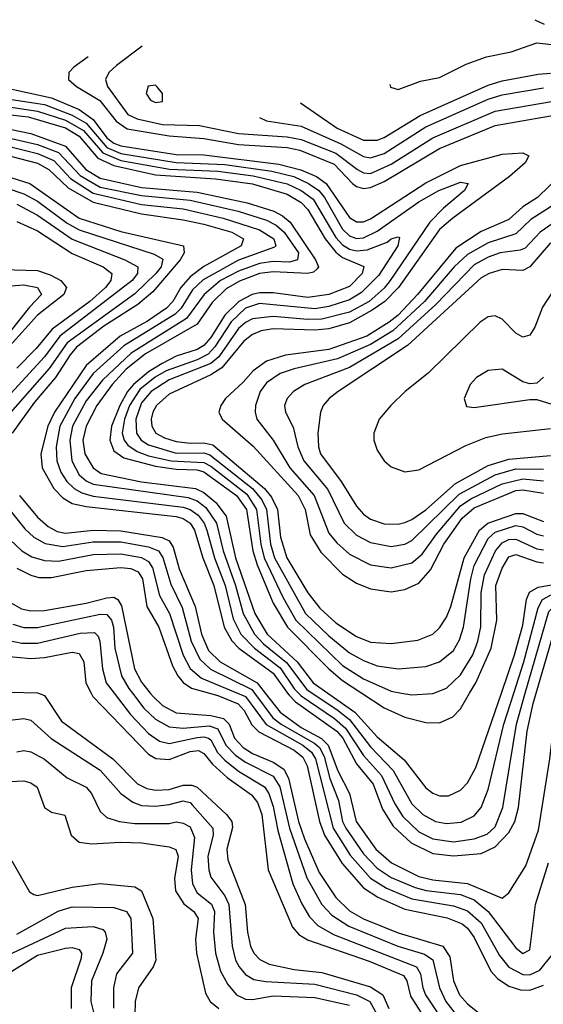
# Model space of a CAD drawing. Header units: inches. Extents: x 1173000 to 1307049, y 522583 to 678455.
# Tile 542 of 617: x 1206098 to 1207609, y 669102 to 671942. Entities that reach past the tile are written whole.
import ezdxf

# ---------------------------------------------------------------- set-up
doc = ezdxf.new("R2010")
doc.units = ezdxf.units.IN
doc.header["$MEASUREMENT"] = 0
doc.layers.add('B2606', color=7, linetype='Continuous')
doc.layers.add('B2607', color=7, linetype='Continuous')

msp = doc.modelspace()

# ---------------------------------------------------------------- linework, layer by layer
at = {"layer": 'B2606', "color": 5}
for points, elevation in [([(1206152.3, 670000), (1206170, 669993.4), (1206219.1, 669919.1), (1206367.3, 669810), (1206437.9, 669737.9), (1206465.1, 669725.1), (1206490, 669720.3), (1206530, 669721.9), (1206570, 669734.8), (1206594.7, 669734.7), (1206610, 669729), (1206694.5, 669650), (1206710.6, 669630), (1206711.9, 669611.9), (1206696.2, 669550), (1206699, 669519), (1206748.8, 669390), (1206755.2, 669310), (1206764.1, 669270), (1206773.7, 669250), (1206791.3, 669231.3), (1206818.5, 669218.5), (1206890, 669203), (1206970, 669194.3), (1207110, 669152.8), (1207146.5, 669130), (1207163, 669090)], 2080), ([(1206304.3, 670000), (1206309.4, 669990), (1206470, 669824.2), (1206491.5, 669811.5), (1206530, 669808.1), (1206590, 669831.6), (1206614.3, 669834.3), (1206630, 669826), (1206654.6, 669794.6), (1206696.6, 669756.6), (1206766.7, 669706.7), (1206784.3, 669684.3), (1206797, 669650), (1206815.2, 669490), (1206885.2, 669325.2), (1206903.9, 669303.9), (1206928.5, 669288.5), (1207106.6, 669226.6), (1207205.5, 669185.5), (1207215.1, 669170), (1207226.2, 669126.2), (1207287.6, 669030)], 2120), ([(1206370.9, 670000), (1206418.2, 669938.2), (1206470, 669883.3), (1206501.7, 669861.7), (1206530, 669854.4), (1206610, 669872.3), (1206630, 669874.3), (1206642.8, 669870), (1206650, 669864.8), (1206668.8, 669828.8), (1206690, 669806.6), (1206730, 669774.7), (1206804.4, 669730), (1206817.3, 669710), (1206830, 669672.7), (1206843.4, 669603.4), (1206886.2, 669450), (1206912, 669392), (1206934.8, 669354.8), (1206958.7, 669330), (1207003.9, 669303.9), (1207243.3, 669210), (1207255.2, 669190), (1207261.6, 669150), (1207269.6, 669130), (1207335.4, 669030)], 2140), ([(1206423.4, 670000), (1206456.9, 669956.9), (1206490, 669924.4), (1206530, 669902.8), (1206570, 669899), (1206645.3, 669905.3), (1206670, 669896.9), (1206693, 669850), (1206721.1, 669821.1), (1206750, 669800.9), (1206830, 669760.8), (1206849.2, 669729.2), (1206877, 669610), (1206926.8, 669466.8), (1206970.1, 669390), (1206999, 669359), (1207047.5, 669327.5), (1207189.1, 669270), (1207266.5, 669246.5), (1207290, 669230.4), (1207309.6, 669150), (1207328.2, 669110), (1207410, 669005.2)], 2160), ([(1206475.2, 670000), (1206483.1, 669990), (1206510, 669964.3), (1206550, 669943.5), (1206650, 669935), (1206686.7, 669926.7), (1206702.4, 669910), (1206718.5, 669870), (1206743, 669843), (1206770, 669826.1), (1206830, 669800.7), (1206860.1, 669780.1), (1206874.3, 669754.3), (1206902.7, 669630), (1206919.6, 669579.6), (1206962.3, 669482.3), (1207010.1, 669410), (1207050, 669372.1), (1207090, 669349.2), (1207190, 669308.5), (1207319.4, 669270), (1207339.2, 669239.2), (1207350.3, 669170), (1207366.8, 669130), (1207390, 669103.2), (1207450, 669055.6)], 2180), ([(1206645.5, 670000), (1206670, 669993.3), (1206728.9, 669968.9), (1206746.2, 669950), (1206768.3, 669908.3), (1206787.8, 669887.8), (1206890, 669835), (1206915, 669815), (1206927.5, 669790), (1206962.9, 669630), (1206977.9, 669590), (1207028.7, 669508.7), (1207090, 669438.2), (1207131.5, 669411.5), (1207210, 669377), (1207331.4, 669351.4), (1207374.5, 669334.5), (1207390, 669322.2), (1207410, 669295), (1207457.6, 669197.6), (1207476.8, 669176.8), (1207510, 669154.4), (1207543.6, 669143.6), (1207570, 669142.9), (1207610, 669157.6)], 2220), ([(1206726.8, 670000), (1206750, 669990.4), (1206809.4, 669909.4), (1206915, 669850), (1206940.5, 669830), (1206951.4, 669810), (1207003.1, 669610), (1207052.2, 669532.2), (1207110, 669466.1), (1207157.1, 669437.1), (1207230, 669406.3), (1207350, 669386), (1207390, 669372.4), (1207430, 669337.1), (1207483.1, 669243.1), (1207510, 669209.2), (1207550, 669188.4), (1207570, 669187.5), (1207599.2, 669200.8), (1207638.1, 669250)], 2240), ([(1206775.4, 670000), (1206828.5, 669928.5), (1206852.7, 669910), (1206950, 669854.9), (1206962.9, 669842.9), (1206976.8, 669816.8), (1206993.6, 669753.6), (1207017.8, 669690), (1207030, 669630), (1207039.5, 669610), (1207090, 669536.5), (1207130, 669494.7), (1207170, 669468.2), (1207238.9, 669438.9), (1207270.8, 669430.8), (1207370, 669418.9), (1207410, 669403.8), (1207450.4, 669370.4), (1207530, 669265.3), (1207550, 669248.7), (1207570, 669259.6), (1207586.9, 669390), (1207623.9, 669510)], 2260), ([(1206806.9, 670000), (1206850, 669944.6), (1206910, 669900.5), (1206969.2, 669869.2), (1206988.8, 669850), (1207016.2, 669776.2), (1207049.6, 669710), (1207069.2, 669630), (1207125.5, 669550), (1207170.8, 669510), (1207250, 669470.8), (1207290, 669461.1), (1207390.5, 669450.5), (1207490, 669408.9), (1207510, 669424.2), (1207558.6, 669501.4), (1207595.4, 669604.6), (1207627.8, 669810), (1207648.8, 669990), (1207651.5, 670000)], 2280), ([(1206870.8, 670000), (1206874.6, 669994.6), (1206894.5, 669974.5), (1207013.4, 669890), (1207030.6, 669870), (1207070, 669796.4), (1207117.7, 669737.7), (1207145.5, 669665.5), (1207176.3, 669616.3), (1207227.8, 669567.8), (1207290, 669537.6), (1207350, 669531), (1207430, 669536.9), (1207470, 669556.3), (1207510, 669598.1), (1207526.7, 669630), (1207537.4, 669670), (1207562.3, 669890), (1207579.5, 669970), (1207588.2, 670000)], 2320), ([(1206902.6, 670000), (1206910, 669992.4), (1207006.8, 669926.8), (1207038.4, 669898.4), (1207090, 669819.8), (1207142.1, 669762.1), (1207180.3, 669680.3), (1207203.9, 669643.9), (1207250, 669600.1), (1207290, 669579.8), (1207350, 669571), (1207410, 669579.7), (1207446.7, 669593.3), (1207470, 669614.4), (1207492.6, 669670), (1207531.4, 669910), (1207557.2, 670000)], 2340), ([(1206942.2, 670000), (1207013.1, 669953.1), (1207050, 669923.4), (1207110, 669845.3), (1207176.3, 669776.3), (1207230, 669680.9), (1207261.8, 669650), (1207297.8, 669630), (1207330, 669623.7), (1207371.9, 669628.1), (1207410, 669646), (1207430, 669670.2), (1207450, 669721.8), (1207495.3, 669910), (1207524.1, 670000)], 2360), ([(1206987.8, 670000), (1207065.3, 669945.3), (1207130, 669873.8), (1207207.4, 669807.4), (1207270, 669726.6), (1207290, 669711.6), (1207310, 669703.7), (1207336, 669704), (1207370, 669720.4), (1207390, 669741.5), (1207414.8, 669785.2), (1207488.5, 670000)], 2380), ([(1207085.8, 670000), (1207150, 669957.9), (1207209.4, 669930.6), (1207270, 669914.9), (1207310, 669914.4), (1207348.4, 669931.6), (1207370, 669955), (1207396.6, 670000)], 2420), ([(1207200.1, 670000), (1207230, 669995), (1207290, 669998.8), (1207293, 670000)], 2440), ([(1206070, 669921.7), (1206110, 669926.7), (1206130, 669921.9), (1206189.2, 669869.2), (1206330, 669778.1), (1206390, 669710), (1206425, 669685), (1206450, 669676.1), (1206490, 669673.8), (1206530, 669678.2), (1206570, 669689.1), (1206590, 669684), (1206597.1, 669677.1), (1206655.8, 669610), (1206656.9, 669590), (1206641.3, 669530), (1206644.1, 669490), (1206650, 669469.5), (1206690, 669415.5), (1206701.3, 669390), (1206711, 669270), (1206720.9, 669230), (1206731.1, 669210), (1206750, 669188.2), (1206774.3, 669174.3), (1206808.5, 669168.5), (1206950, 669160.7), (1207070, 669129.5), (1207108.4, 669110), (1207174.6, 668990)], 2060), ([(1206090, 669831), (1206110, 669834.4), (1206130, 669830.1), (1206170, 669809.2), (1206235.5, 669755.5), (1206290, 669729.1), (1206305.7, 669710), (1206330, 669658.2), (1206350, 669641.6), (1206385.3, 669630), (1206430, 669623.5), (1206530, 669624.3), (1206550, 669629.1), (1206570, 669625.2), (1206590, 669613.9), (1206603, 669583), (1206593.2, 669490), (1206596.5, 669450), (1206610, 669424.1), (1206651.4, 669391.4), (1206660.7, 669370), (1206657.7, 669310), (1206662.9, 669250), (1206677.9, 669197.9), (1206699, 669159), (1206724.2, 669130), (1206750, 669117.4), (1206770, 669115.7), (1206830, 669126.4), (1206950, 669121.8), (1207050, 669099.4)], 2040), ([(1206070, 669744.6), (1206110, 669747.3), (1206130, 669740.9), (1206148.3, 669728.3), (1206170, 669669.6), (1206190, 669656.6), (1206228.2, 669648.2), (1206246.7, 669590), (1206269.8, 669569.8), (1206305.4, 669565.4), (1206390, 669570.3), (1206450, 669568.3), (1206530, 669557), (1206548.5, 669548.5), (1206555.1, 669530), (1206544.9, 669464.9), (1206547.8, 669430), (1206572.3, 669392.3), (1206600.5, 669370), (1206613.7, 669350), (1206605.7, 669290), (1206608.4, 669250), (1206634.7, 669134.7), (1206647.6, 669110), (1206672.6, 669090)], 2020), ([(1206076, 669516), (1206126.5, 669426.5), (1206138.9, 669418.9), (1206150, 669416.6), (1206250, 669440.2), (1206330, 669451), (1206430, 669440.8), (1206449.8, 669429.8), (1206482.8, 669350), (1206490.7, 669230), (1206483.2, 669210), (1206441.2, 669150), (1206431, 669110), (1206430.4, 669070)], 1980), ([(1206090, 669304.3), (1206209.2, 669370.8), (1206250, 669383.3), (1206370, 669381.3), (1206406.3, 669370), (1206419.1, 669350), (1206423.6, 669250), (1206377.3, 669190), (1206368.7, 669150), (1206369.1, 669090.9)], 1960), ([(1206030, 669228.6), (1206230, 669321.7), (1206310, 669326.9), (1206337.7, 669317.7), (1206344.9, 669310), (1206350.1, 669290), (1206338.6, 669250), (1206305.9, 669170), (1206303.4, 669110), (1206345.2, 668945.2)], 1940), ([(1205970, 669132.8), (1206150, 669243.9), (1206230, 669264.6), (1206250, 669266.5), (1206270, 669260.8), (1206276.6, 669250), (1206275.2, 669235.2), (1206247.2, 669150), (1206247.1, 669090)], 1920)]:
    msp.add_lwpolyline(points, dxfattribs=dict(at, elevation=elevation))
at = {"layer": 'B2607', "color": 5}
for points, elevation in [([(1207584.5, 671942.5), (1207611.3, 671930)], 2640), ([(1206451.2, 671866.5), (1206377.4, 671810), (1206355.6, 671790), (1206345.4, 671770), (1206351.5, 671750), (1206410, 671669), (1206436.8, 671656.8), (1206510, 671640.5), (1206616.9, 671636.9), (1206730, 671614.2), (1206870, 671604.2), (1206910, 671596.5), (1207010, 671557.6), (1207072.6, 671510), (1207090, 671500.3), (1207110, 671498.9), (1207170, 671525.3), (1207290, 671601.5), (1207470, 671678.9), (1207633.2, 671706.8)], 2540), ([(1207166.2, 671755.4), (1207168, 671748), (1207190, 671741.3), (1207254.8, 671765.2), (1207310, 671775.9), (1207386.1, 671813.9), (1207445.1, 671834.9), (1207516.2, 671850), (1207590, 671876.2), (1207710, 671862.4)], 2620), ([(1206295.5, 671835), (1206254.7, 671805.3), (1206239.8, 671790), (1206239.1, 671770), (1206262.5, 671750), (1206329.5, 671709.5), (1206376.9, 671650), (1206408.1, 671628.1), (1206530, 671607.5), (1206630, 671599.9), (1206730, 671582.9), (1206870, 671574.2), (1206906.1, 671566.1), (1207006, 671526), (1207058.5, 671470), (1207070, 671460.9), (1207090, 671455.9), (1207110, 671458.3), (1207150, 671475.4), (1207310, 671570.6), (1207470, 671637.4), (1207690, 671675.8)], 2520), ([(1206908.1, 671702.2), (1207014.5, 671630), (1207090, 671594.8), (1207130, 671594.9), (1207150, 671603), (1207253.4, 671666.6), (1207450, 671753.8), (1207490, 671765.8), (1207594.2, 671785.8), (1207630, 671788.6)], 2580), ([(1206050, 671747.4), (1206190, 671716.8), (1206270, 671683.9), (1206310, 671654.9), (1206350, 671601.8), (1206370, 671586.3), (1206390, 671578.6), (1206550, 671554.1), (1206630, 671552.9), (1206845.8, 671525.8), (1206909.5, 671509.5), (1206954.3, 671490), (1206982.6, 671470), (1207050, 671371.9), (1207070, 671359), (1207090, 671359.8), (1207110, 671367.7), (1207270, 671471.8), (1207370, 671521.8), (1207490, 671554.5), (1207550, 671558.7), (1207567.7, 671550), (1207556.6, 671530), (1207511.7, 671490), (1207347.6, 671370), (1207310, 671337.5), (1207191.1, 671170), (1207152.3, 671130), (1207115.7, 671104.3), (1207050, 671067.9), (1206990, 671050.7), (1206950, 671047.2), (1206830, 671050.7), (1206795.4, 671044.6), (1206770, 671034.4), (1206744.9, 671015.1), (1206681.3, 670938.7), (1206650, 670918.5), (1206530, 670862.5), (1206493.3, 670830), (1206482.5, 670810), (1206477.2, 670790), (1206479.2, 670770), (1206490.9, 670750), (1206515.9, 670735.9), (1206550, 670725.9), (1206590, 670720.9), (1206630, 670722.3), (1206655.8, 670715.8), (1206804.5, 670590), (1206825.1, 670565.1), (1206842.6, 670530), (1206851.2, 670450), (1206869.5, 670390), (1206930, 670289.7), (1206964.7, 670244.7), (1207010, 670202.9), (1207070, 670163.1), (1207110, 670146.8), (1207170, 670142.7), (1207247.2, 670152.8), (1207290, 670169.6), (1207310, 670187.9), (1207330, 670218.9), (1207342.4, 670250), (1207380.8, 670390), (1207424.8, 670470), (1207448.7, 670490), (1207530, 670518.5), (1207550, 670518.2), (1207610, 670495.2)], 2480), ([(1206790.1, 671660.4), (1206810, 671650.9), (1206910, 671635.2), (1207024.8, 671584.8), (1207090, 671548.1), (1207110, 671543.9), (1207150, 671556.4), (1207270, 671633.8), (1207450, 671712.8), (1207490, 671725.3), (1207610, 671745.7)], 2560), ([(1206050, 671716.4), (1206170, 671697.8), (1206250, 671667.5), (1206290, 671643.7), (1206350, 671574), (1206390, 671556.3), (1206550, 671530.4), (1206690, 671524.9), (1206825.9, 671505.9), (1206889.7, 671489.7), (1206931.6, 671470), (1206961.2, 671450), (1206977.6, 671430), (1207030, 671338.4), (1207050, 671319.4), (1207070, 671311.5), (1207090, 671313.5), (1207130, 671332.8), (1207250, 671417.5), (1207307.5, 671450), (1207370, 671473.5), (1207392.3, 671470), (1207381.5, 671450), (1207320.9, 671399.1), (1207281.5, 671358.5), (1207167.6, 671190), (1207150, 671167.9), (1207107, 671130), (1207050, 671099.2), (1206970, 671078.4), (1206930, 671077.3), (1206830, 671086.3), (1206770, 671079.5), (1206750, 671069.3), (1206730, 671051.3), (1206672.4, 670970), (1206650, 670950.8), (1206530, 670903.8), (1206477.5, 670870), (1206450, 670837.6), (1206433.6, 670790), (1206435.5, 670750), (1206449.2, 670730), (1206470, 670716), (1206550, 670692), (1206630, 670692.8), (1206647.2, 670687.2), (1206769.9, 670589.9), (1206797.2, 670557.2), (1206810, 670530), (1206821.9, 670430), (1206833.8, 670390), (1206923.3, 670230), (1206990, 670165.1), (1207050, 670115.9), (1207090, 670093.7), (1207130, 670079.1), (1207190, 670069.7), (1207270, 670077), (1207310, 670090.1), (1207350, 670123.3), (1207366.8, 670153.2), (1207378.4, 670190), (1207399.6, 670330), (1207410, 670367.9), (1207450, 670445.9), (1207470, 670463.9), (1207530, 670483.2), (1207550, 670479.9), (1207590, 670458.3), (1207610, 670453.4)], 2460), ([(1205970, 671679.8), (1206122.4, 671662.4), (1206230, 671630.8), (1206270, 671606.9), (1206323.5, 671543.5), (1206370, 671522.3), (1206490, 671495), (1206663.6, 671483.6), (1206770, 671468.8), (1206870, 671439.3), (1206910, 671415.4), (1206930, 671395.2), (1206979.9, 671310), (1207010, 671272.1), (1207030, 671256.6), (1207091, 671231), (1207086.7, 671210), (1207050, 671173.3), (1206990.7, 671150), (1206930, 671140.7), (1206830, 671154.4), (1206790, 671154.4), (1206768.7, 671150), (1206730.7, 671130), (1206690.3, 671089.7), (1206650, 671025.5), (1206630, 671003.1), (1206610, 670991.2), (1206550, 670972), (1206508.9, 670951.1), (1206470, 670926.3), (1206426.4, 670890), (1206409.5, 670870), (1206387.3, 670830), (1206363.2, 670770), (1206358.1, 670730), (1206370, 670698.7), (1206398.7, 670678.7), (1206490, 670654.6), (1206550, 670646), (1206610, 670643.9), (1206630, 670638.5), (1206723.5, 670570), (1206753.1, 670530), (1206771.1, 670410), (1206783.8, 670370), (1206830, 670259.3), (1206870.6, 670190), (1206990.5, 670070), (1207030, 670036.5), (1207085.8, 670000)], 2420), ([(1205990, 671702.2), (1206150, 671679), (1206230, 671653), (1206282.7, 671622.7), (1206338.4, 671558.4), (1206390, 671536.7), (1206530.9, 671510.9), (1206670, 671505.5), (1206772.2, 671492.2), (1206870, 671469.2), (1206910.1, 671450), (1206944.6, 671424.6), (1207010, 671314.6), (1207030, 671293.5), (1207050, 671281), (1207070, 671276.1), (1207101.1, 671278.9), (1207158.8, 671301.2), (1207170.1, 671310.1), (1207190, 671316.6), (1207193.9, 671313.9), (1207189.1, 671290), (1207134.7, 671205.3), (1207084.8, 671155.2), (1207050, 671134), (1206990, 671115.4), (1206950, 671108.2), (1206790, 671123.4), (1206750, 671110), (1206708.7, 671071.3), (1206661.2, 670998.8), (1206642, 670978), (1206610, 670960.9), (1206521.3, 670930), (1206489, 670911), (1206444.6, 670875.4), (1206415, 670830), (1206401.1, 670790), (1206394.4, 670750), (1206399.5, 670730), (1206410, 670714.9), (1206436.8, 670696.8), (1206470, 670684.4), (1206535, 670670), (1206630, 670664.8), (1206650, 670654.3), (1206753.5, 670573.5), (1206781.7, 670530), (1206794.2, 670430), (1206804, 670390), (1206857.1, 670277.1), (1206895.2, 670210), (1207030, 670079.9), (1207090, 670041.5), (1207170, 670005.1), (1207200.1, 670000)], 2440), ([(1206070, 671626.3), (1206130, 671613.8), (1206230, 671577.3), (1206289.3, 671510), (1206330, 671485.6), (1206450, 671458.7), (1206610, 671444.5), (1206754.3, 671414.3), (1206832, 671390), (1206857, 671377), (1206878.5, 671358.5), (1206951.9, 671250), (1206960.2, 671230), (1206956.6, 671223.4), (1206946, 671214), (1206929.8, 671210.2), (1206830, 671215.1), (1206790, 671210.3), (1206732.1, 671187.9), (1206693.6, 671166.4), (1206653.3, 671126.7), (1206610, 671064.2), (1206461.5, 670978.5), (1206405.9, 670934.1), (1206365.5, 670890), (1206320.6, 670830), (1206290.2, 670770), (1206280.8, 670730), (1206286.3, 670690), (1206309.8, 670650), (1206333.8, 670633.8), (1206450, 670609.2), (1206605.3, 670590), (1206630, 670578.3), (1206664.1, 670550), (1206694, 670510), (1206720.5, 670390), (1206776.9, 670230), (1206812.4, 670170), (1206899.2, 670090), (1206945.2, 670030), (1206987.8, 670000)], 2380), ([(1206050, 671605.5), (1206150, 671582.1), (1206210, 671559.3), (1206272.8, 671492.8), (1206330, 671459.4), (1206450, 671435.3), (1206590, 671421.7), (1206728.2, 671390), (1206810, 671364.4), (1206838.3, 671350), (1206861.5, 671330), (1206902.7, 671270), (1206899.7, 671250), (1206876.7, 671243.3), (1206830, 671244.9), (1206790, 671239.4), (1206730, 671216.9), (1206677.7, 671190), (1206630.9, 671150), (1206579.1, 671080.9), (1206419.9, 670980.1), (1206337.1, 670902.9), (1206290, 670843.5), (1206251, 670770), (1206242.5, 670730), (1206249, 670670), (1206270.3, 670630), (1206290, 670612.1), (1206310, 670602.7), (1206584.1, 670564.1), (1206610, 670554.9), (1206635.5, 670535.5), (1206666.6, 670490), (1206685, 670410), (1206720.9, 670310), (1206743, 670230), (1206775.6, 670170), (1206802, 670142), (1206867.9, 670087.9), (1206927, 670010), (1206942.2, 670000)], 2360), ([(1206050, 671581.4), (1206150, 671556.5), (1206196.3, 671536.3), (1206244.7, 671484.7), (1206310, 671442), (1206450, 671409.8), (1206570, 671396.7), (1206685.3, 671370), (1206790, 671336.3), (1206831.7, 671310), (1206837, 671290), (1206833.4, 671286.6), (1206730, 671249.3), (1206627.8, 671192.2), (1206597.1, 671162.9), (1206564, 671110), (1206546.8, 671093.2), (1206398.6, 671001.4), (1206310, 670922), (1206257.4, 670850), (1206214, 670770), (1206203.2, 670710), (1206205.4, 670670), (1206217.1, 670637.1), (1206234.1, 670610), (1206255, 670590), (1206277.3, 670577.3), (1206310, 670567.8), (1206570, 670536.1), (1206590, 670529.5), (1206613.4, 670513.4), (1206630.5, 670490.5), (1206638.5, 670470), (1206660.4, 670390), (1206691.4, 670310), (1206714.3, 670214.3), (1206736.6, 670170), (1206775.7, 670130), (1206850, 670072.7), (1206891.4, 670011.4), (1206902.6, 670000)], 2340), ([(1206050, 671554.9), (1206150, 671528.6), (1206182.8, 671510), (1206237.8, 671457.8), (1206310, 671416.1), (1206450, 671382), (1206570, 671365.6), (1206630, 671352.4), (1206710.1, 671330), (1206744, 671310), (1206737, 671290), (1206630, 671231), (1206590, 671200.9), (1206563, 671170), (1206540.2, 671130), (1206521.7, 671110), (1206467.3, 671072.7), (1206388.6, 671030), (1206290, 670945.3), (1206199.1, 670810), (1206179.1, 670770), (1206159.2, 670690), (1206163.5, 670650), (1206197.1, 670590), (1206223.2, 670563.2), (1206250, 670546.8), (1206290, 670538), (1206549.5, 670509.5), (1206570, 670503.3), (1206590.2, 670490.2), (1206603.1, 670470), (1206626.3, 670390), (1206658.5, 670310), (1206687.9, 670190), (1206710.4, 670150.4), (1206730.5, 670130), (1206830, 670057.6), (1206870.8, 670000)], 2320), ([(1206037.9, 671497.9), (1206127.5, 671470), (1206270.1, 671370.1), (1206390, 671331.7), (1206570.6, 671290), (1206573.2, 671270), (1206561.2, 671250), (1206482.3, 671157.7), (1206439.2, 671120.8), (1206341.4, 671058.6), (1206262.5, 670997.5), (1206243.8, 670976.2), (1206201.1, 670910), (1206141.1, 670838.9), (1206077, 670750)], 2280), ([(1207662.2, 671497.8), (1207592.4, 671430), (1207550, 671402.4), (1207510, 671366.5), (1207430, 671331.5), (1207356.5, 671283.5), (1207246.5, 671150), (1207190, 671090.5), (1207164.5, 671070), (1207100.1, 671030), (1206990, 670990.9), (1206865.4, 670974.6), (1206810, 670957.8), (1206771.5, 670930), (1206743.3, 670896.7), (1206691.8, 670850), (1206678.3, 670830), (1206673.2, 670810), (1206682, 670790), (1206772, 670712), (1206901.9, 670570), (1206921.7, 670530), (1206936.4, 670456.4), (1206967, 670407), (1207030, 670342.8), (1207070, 670317.2), (1207110, 670300.4), (1207170, 670292.2), (1207210, 670299), (1207250, 670316.9), (1207284, 670356), (1207321.9, 670430), (1207375.4, 670504.6), (1207410, 670534.8), (1207530, 670584), (1207550, 670586.3), (1207610, 670576.9)], 2520), ([(1206013.3, 671473.3), (1206110, 671440.4), (1206150, 671418.9), (1206235.7, 671355.7), (1206270, 671336.1), (1206486.6, 671266.6), (1206511.6, 671251.6), (1206506.8, 671230), (1206490.8, 671210), (1206430, 671152.1), (1206234.8, 671010), (1206183.3, 670936.7), (1206036.5, 670770)], 2260), ([(1206090.2, 671410.2), (1206150, 671378.8), (1206250, 671309.1), (1206402, 671250), (1206439.4, 671230), (1206438.3, 671210), (1206422.6, 671190), (1206213.8, 671030), (1206169.8, 670970.2), (1205997.1, 670782.9)], 2240), ([(1207642.2, 671410), (1207573.4, 671366.6), (1207530, 671324.4), (1207450, 671298.8), (1207390, 671265.6), (1207352, 671230), (1207266.5, 671130), (1207175.2, 671044.8), (1207110, 671005.5), (1207015.6, 670964.4), (1206890, 670935.5), (1206850, 670921.7), (1206810, 670895.1), (1206792.5, 670870), (1206778.5, 670830), (1206777.6, 670810), (1206782.8, 670790), (1206829.4, 670729.4), (1206877.4, 670650), (1206948.4, 670570), (1206990, 670461.5), (1207013.1, 670433.1), (1207050, 670400.9), (1207110, 670370.1), (1207170, 670361), (1207230, 670375.6), (1207259.1, 670400.9), (1207301.1, 670458.9), (1207370, 670540), (1207399.5, 670560.5), (1207490, 670603.4), (1207550, 670618.1), (1207610, 670612.1)], 2540), ([(1207690, 671392), (1207600.4, 671330), (1207556.3, 671283.7), (1207542.4, 671277.6), (1207485, 671270), (1207450, 671257.3), (1207410, 671235.5), (1207299.3, 671120.7), (1207190, 671021.8), (1207050, 670939.1), (1206921.3, 670890), (1206888.2, 670870), (1206869.6, 670850), (1206861.9, 670830), (1206864.8, 670810), (1206887.4, 670767.4), (1206901.1, 670710), (1206918.1, 670670), (1206987, 670587), (1207034.7, 670490), (1207070, 670455.8), (1207110, 670434.2), (1207170, 670423.1), (1207210, 670429.8), (1207230, 670439.9), (1207366.2, 670573.8), (1207470.6, 670629.4), (1207530, 670646.6), (1207610, 670646.1)], 2560), ([(1206090, 671360.7), (1206150, 671333.5), (1206250, 671268.5), (1206338.9, 671230), (1206363.7, 671210), (1206361.5, 671190), (1206345.7, 671170), (1206300.4, 671130), (1206192.2, 671050), (1206145.8, 670994.2), (1206090, 670937.4)], 2220), ([(1207630, 671298.4), (1207570, 671229.9), (1207550, 671219.4), (1207490, 671221.8), (1207453, 671210), (1207430, 671197.4), (1207217.7, 671002.3), (1207017.5, 670870), (1206991.3, 670850), (1206974.3, 670830), (1206966.5, 670810), (1206958.5, 670750), (1206960.4, 670710), (1206966.6, 670690), (1207025.9, 670610), (1207070, 670538.9), (1207090, 670516), (1207110, 670501.7), (1207150, 670487.8), (1207190, 670487.2), (1207210, 670491.9), (1207230, 670500.5), (1207270, 670528.3), (1207355.4, 670604.6), (1207450, 670656.9), (1207510, 670674.9), (1207630, 670685.8)], 2580), ([(1206050, 671222), (1206150, 671219), (1206186.6, 671206.6), (1206216.6, 671190), (1206233.1, 671170), (1206225.7, 671150), (1206150, 671089.7), (1206070, 671001.3)], 2180), ([(1207670, 671210.6), (1207606.4, 671113.6), (1207584.5, 671055.5), (1207570, 671032.1), (1207550, 671026.8), (1207530, 671038.7), (1207490, 671079), (1207470, 671087.9), (1207450, 671084.9), (1207426.5, 671070), (1207277.2, 670922.8), (1207210.8, 670870), (1207168.8, 670830), (1207135.4, 670790), (1207119.9, 670750), (1207120.5, 670730), (1207130, 670700.7), (1207150, 670670.1), (1207170, 670652.5), (1207210, 670638.6), (1207250, 670644), (1207385.5, 670714.5), (1207442.8, 670737.2), (1207491.8, 670748.2), (1207630, 670763.1)], 2620), ([(1206010, 671170.1), (1206110, 671177.3), (1206149.7, 671169.7), (1206161.5, 671150), (1206126.6, 671113.4), (1205984.4, 670935.6)], 2160), ([(1207610, 670911.1), (1207590, 670894), (1207570, 670892.4), (1207550, 670898.3), (1207490, 670934.2), (1207450, 670931), (1207416.4, 670910), (1207398.4, 670890), (1207380.5, 670850), (1207387.1, 670827.1), (1207410, 670824.2), (1207570, 670846.7), (1207590, 670846.7), (1207648.8, 670828.8)], 2640), ([(1206035.3, 670570), (1206113.4, 670473.4), (1206139.2, 670450), (1206171.5, 670431.5), (1206222.6, 670422.6), (1206310, 670436.6), (1206390, 670436.6), (1206470, 670422), (1206498.9, 670410), (1206511.6, 670391.6), (1206534.3, 670314.3), (1206566.8, 670246.8), (1206592.6, 670150), (1206617.7, 670097.7), (1206649.2, 670069.2), (1206768, 670010), (1206775.4, 670000)], 2260), ([(1206097.8, 670570), (1206150, 670507.3), (1206180.1, 670480.1), (1206206.2, 670466.2), (1206230, 670461.5), (1206310, 670470.2), (1206390, 670468.3), (1206509.1, 670449.1), (1206530, 670439), (1206541.2, 670421.2), (1206558.8, 670358.8), (1206604.5, 670250), (1206622.8, 670170), (1206643.1, 670123.1), (1206677, 670090), (1206783.6, 670030), (1206806.9, 670000)], 2280), ([(1207488.5, 670000), (1207526.2, 670110), (1207550, 670195.9), (1207560.9, 670270), (1207568.9, 670291.1), (1207594, 670306), (1207650, 670315.6), (1207690, 670329.5), (1207820.9, 670419.1), (1207970, 670460.6), (1207986.9, 670450), (1207987, 670447), (1207983.7, 670430), (1207940.9, 670330), (1207932, 670270), (1207935.4, 670230), (1207947.7, 670187.7), (1207984.3, 670104.3), (1208010, 670063.9), (1208040.5, 670030), (1208089.3, 670000)], 2380), ([(1206070, 670442.6), (1206104, 670410), (1206133.3, 670393.3), (1206170, 670382.8), (1206210, 670380.9), (1206310, 670399.4), (1206390, 670401.9), (1206450, 670391.1), (1206470, 670379.9), (1206481.1, 670361.1), (1206501.4, 670281.4), (1206530.3, 670230), (1206569.7, 670109.7), (1206590.5, 670070.5), (1206623.1, 670043.1), (1206726.8, 670000)], 2240), ([(1207293, 670000), (1207330, 670014.5), (1207370, 670052.8), (1207405.9, 670110), (1207420.6, 670150), (1207428.7, 670191.3), (1207430.2, 670290), (1207439.2, 670340.8), (1207470.8, 670410), (1207490, 670433.6), (1207510, 670442.9), (1207530, 670444.1), (1207590, 670416.3), (1207610, 670413)], 2440), ([(1207396.6, 670000), (1207414.3, 670030), (1207458.4, 670130), (1207474.7, 670210), (1207471.7, 670310), (1207490, 670360.8), (1207510, 670393.2), (1207530, 670399.6), (1207590, 670378.5), (1207610, 670375.7)], 2420), ([(1207524.1, 670000), (1207552.8, 670090), (1207593.8, 670246.2), (1207607, 670270), (1207630, 670282.2), (1207698.3, 670301.7), (1207830, 670383.2), (1207890, 670398), (1207910, 670396.1), (1207915.5, 670390), (1207915.5, 670375.6), (1207896.1, 670290), (1207895.5, 670230), (1207904.7, 670190), (1207948.2, 670068.2), (1207970, 670027.5), (1207994.2, 670000)], 2360), ([(1206090, 670360.3), (1206130, 670339.8), (1206153.9, 670333.9), (1206190, 670333.6), (1206290, 670353.3), (1206390, 670362.3), (1206419.2, 670359.2), (1206439.9, 670350), (1206452.2, 670330), (1206465, 670250), (1206499.3, 670190), (1206539, 670079), (1206554.1, 670050), (1206570.2, 670030.2), (1206594.1, 670014.1), (1206645.5, 670000)], 2220), ([(1207557.2, 670000), (1207624.8, 670235.3), (1207644.2, 670255.8), (1207710, 670275.5), (1207790, 670328), (1207830, 670342.6), (1207850, 670341.6), (1207862.3, 670322.3), (1207861.1, 670230), (1207865.7, 670185.7), (1207913.5, 670030), (1207930.6, 670000)], 2340), ([(1207588.2, 670000), (1207649.6, 670210.4), (1207667.4, 670232.6), (1207727.9, 670252.1), (1207790, 670295.6), (1207810, 670300.5), (1207827.2, 670290), (1207830, 670282.2), (1207833, 670170), (1207861.6, 670050), (1207879.9, 670000)], 2320), ([(1206070, 670262.3), (1206103.5, 670243.5), (1206130, 670237.1), (1206170, 670238.3), (1206290, 670259), (1206350, 670274.8), (1206370, 670276.8), (1206381.5, 670270), (1206392, 670252), (1206429.2, 670070), (1206450, 670032), (1206475.2, 670000)], 2180), ([(1206078.4, 670198.4), (1206110, 670188.9), (1206150, 670189.1), (1206330, 670227.5), (1206350, 670226.6), (1206363.3, 670210), (1206368.9, 670190), (1206373.2, 670130), (1206391.9, 670050), (1206413.2, 670013.2), (1206423.4, 670000)], 2160), ([(1206050, 670155.8), (1206104.1, 670144.1), (1206150, 670144.4), (1206273, 670173), (1206314.4, 670174.4), (1206324.4, 670164.4), (1206329.4, 670150), (1206337.5, 670070), (1206348, 670030), (1206370.9, 670000)], 2140), ([(1206047.3, 670107.3), (1206130, 670099.5), (1206170, 670102.3), (1206250, 670118.4), (1206270, 670114.4), (1206283.5, 670090), (1206289.2, 670030), (1206304.3, 670000)], 2120), ([(1206070, 670002.6), (1206150, 670000.9), (1206152.3, 670000)], 2080)]:
    msp.add_lwpolyline(points, dxfattribs=dict(at, elevation=elevation))
at = {"layer": 'B2607', "color": 5, "elevation": 2560}
msp.add_lwpolyline([(1206490, 671753.5), (1206469, 671751), (1206463.5, 671730), (1206475.3, 671710), (1206490, 671703.7), (1206510, 671706.9), (1206510.5, 671730), (1206494, 671750)], close=True, dxfattribs=at)

doc.saveas('drawing.dxf')
